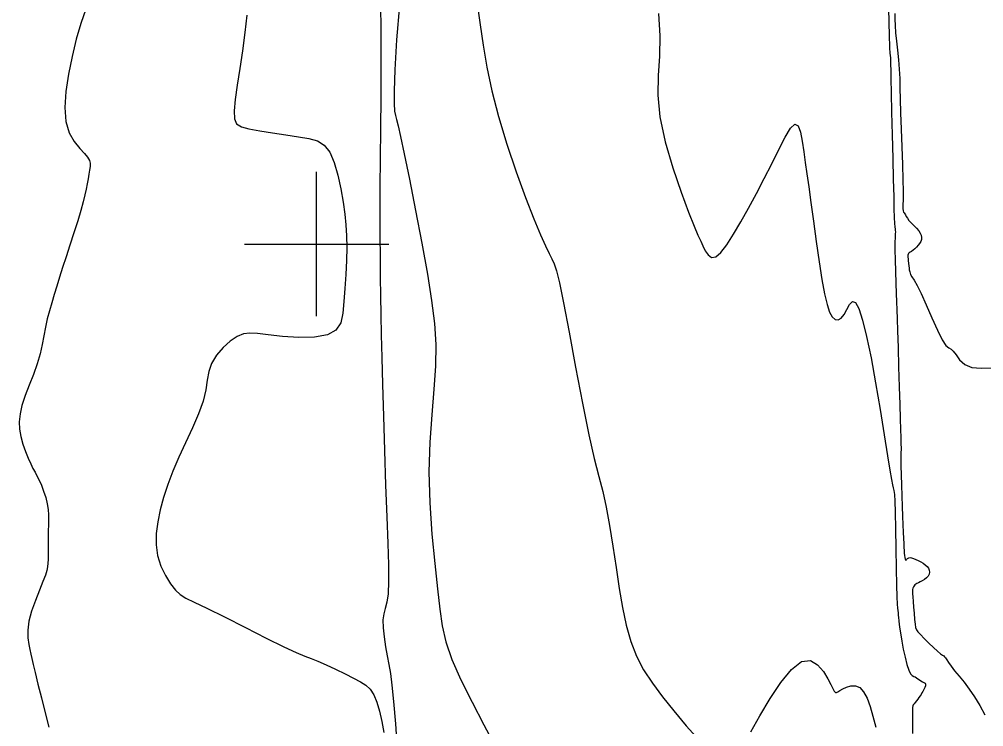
# Model space of a CAD drawing. Extents: x 2566142 to 2571431, y 418755 to 421584.
# Drawn here: x 2569876.5 to 2570277, y 420799.6 to 421093.3 of the extents above; entities that cross this region are included whole.
import ezdxf

# ---------------------------------------------------------------- set-up
doc = ezdxf.new("R2010")
doc.units = 0
for name, color, linetype in [('Contour_ADS_Major', 7, 'Continuous'), ('Contour_ADS_Minor', 7, 'Continuous'), ('Contour_ADS_Tick', 7, 'Continuous')]:
    doc.layers.add(name, color=color, linetype=linetype)

# ---------------------------------------------------------------- blocks, each defined once
blk = doc.blocks.new('S890')
at = {"layer": 'Contour_ADS_Tick'}
for p, q in [((0, -0.5), (0, 0.5)), ((-0.5, 0), (0.5, 0))]:
    blk.add_line(p, q, dxfattribs=at)

msp = doc.modelspace()

# ---------------------------------------------------------------- linework, layer by layer
at = {"layer": 'Contour_ADS_Major'}
for points in [[(2570066.81, 421098.78), (2570067.91, 421090.91), (2570069.17, 421082.47), (2570070.72, 421073.4), (2570072.76, 421063.59), (2570075.48, 421052.94), (2570078.96, 421041.51), (2570082.88, 421030.01), (2570086.79, 421019.33), (2570090.28, 421010.38), (2570093, 421003.78), (2570095.03, 420999.21), (2570096.53, 420996.09), (2570097.67, 420993.85), (2570098.62, 420991.81), (2570099.6, 420988.88), (2570100.84, 420983.87), (2570102.54, 420975.6), (2570104.85, 420963.43), (2570107.57, 420948.87), (2570110.4, 420933.98), (2570113.05, 420920.84), (2570115.3, 420910.92), (2570117.19, 420903.49), (2570118.81, 420897.21), (2570120.28, 420890.77), (2570121.68, 420883.15), (2570123.04, 420874.62), (2570124.38, 420865.74), (2570125.71, 420857.06), (2570127.08, 420849.06), (2570128.61, 420841.75), (2570130.48, 420835.06), (2570132.84, 420828.9), (2570135.83, 420823.18), (2570139.44, 420817.66), (2570143.63, 420812.08), (2570148.36, 420806.19), (2570153.53, 420799.94), (2570158.89, 420794.1)], [(2570180.34, 420797.5), (2570184.14, 420804.17), (2570188.36, 420811.3), (2570192.84, 420818.02), (2570197.29, 420823.44), (2570201.44, 420826.66), (2570205.05, 420827.08), (2570208.08, 420825.37), (2570210.51, 420822.52), (2570212.35, 420819.49), (2570213.62, 420817.1), (2570214.45, 420815.42), (2570215, 420814.37), (2570215.43, 420813.86), (2570215.89, 420813.8), (2570216.49, 420814.08), (2570217.33, 420814.63), (2570218.49, 420815.34), (2570220.04, 420816.08), (2570221.85, 420816.61), (2570223.75, 420816.64), (2570225.57, 420815.88), (2570227.18, 420814.12), (2570228.6, 420811.44), (2570229.87, 420808), (2570231.05, 420803.96), (2570232.19, 420799.49)]]:
    msp.add_lwpolyline(points, dxfattribs=at)
at = {"layer": 'Contour_ADS_Minor'}
for points in [[(2570237.32, 421102.36), (2570237.62, 421092.49), (2570237.82, 421086.02), (2570237.92, 421082.44), (2570237.98, 421080.74), (2570238.03, 421079.93), (2570238.11, 421079.16), (2570238.2, 421078.26), (2570238.28, 421077.22), (2570238.35, 421076), (2570238.39, 421074.51), (2570238.42, 421072.22), (2570238.48, 421068.53), (2570238.6, 421062.81), (2570238.79, 421054.77), (2570239.03, 421045.28), (2570239.28, 421035.53), (2570239.5, 421026.71), (2570239.66, 421019.75), (2570239.78, 421014.61), (2570239.87, 421010.98), (2570239.98, 421008.57), (2570240.1, 421007.09), (2570240.22, 421006.21), (2570240.31, 421005.65), (2570240.35, 421005.08), (2570240.3, 421004.21), (2570240.22, 421002.82), (2570240.16, 421000.68), (2570240.15, 420997.57), (2570240.23, 420993.42), (2570240.38, 420988.64), (2570240.56, 420983.8), (2570240.74, 420979.47), (2570240.87, 420975.97), (2570240.98, 420972.73), (2570241.1, 420968.98), (2570241.25, 420963.9), (2570241.46, 420957.01), (2570241.7, 420948.97), (2570241.96, 420940.76), (2570242.19, 420933.35), (2570242.39, 420927.49), (2570242.53, 420923.06), (2570242.63, 420919.73), (2570242.69, 420917.17), (2570242.7, 420915.05), (2570242.68, 420913.02), (2570242.67, 420910.74), (2570242.69, 420907.88), (2570242.74, 420904.2), (2570242.84, 420899.94), (2570242.98, 420895.43), (2570243.14, 420891.01), (2570243.32, 420886.98), (2570243.5, 420883.41), (2570243.66, 420880.32), (2570243.8, 420877.74), (2570243.88, 420875.68), (2570243.94, 420874.04), (2570243.99, 420872.72), (2570244.06, 420871.62), (2570244.15, 420870.64), (2570244.28, 420869.82), (2570244.42, 420869.2), (2570244.58, 420868.84), (2570244.75, 420868.75), (2570244.93, 420868.88), (2570245.13, 420869.13), (2570245.37, 420869.41), (2570245.65, 420869.64), (2570246.01, 420869.79), (2570246.48, 420869.82), (2570247.11, 420869.72), (2570247.91, 420869.46), (2570248.85, 420869.08), (2570249.86, 420868.6), (2570250.88, 420868.06), (2570251.86, 420867.48), (2570252.74, 420866.86), (2570253.5, 420866.19), (2570254.07, 420865.44), (2570254.42, 420864.63), (2570254.54, 420863.77), (2570254.4, 420862.91), (2570253.98, 420862.1), (2570253.29, 420861.36), (2570252.43, 420860.71), (2570251.51, 420860.15), (2570250.64, 420859.7), (2570249.92, 420859.33), (2570249.34, 420859.04), (2570248.87, 420858.76), (2570248.47, 420858.47)], [(2569904.14, 421097.44), (2569902.05, 421091.58), (2569900.18, 421084.96), (2569898.49, 421077.85), (2569897, 421070.53), (2569895.91, 421063.34), (2569895.45, 421056.66), (2569895.87, 421050.83), (2569897.29, 421046.14), (2569899.36, 421042.49), (2569901.62, 421039.71), (2569903.59, 421037.6), (2569904.92, 421036), (2569905.65, 421034.7), (2569905.94, 421033.5), (2569905.93, 421032.22), (2569905.74, 421030.7), (2569905.46, 421028.95), (2569905.1, 421027.02), (2569904.71, 421024.98), (2569904.31, 421022.83), (2569903.81, 421020.41), (2569903.13, 421017.51), (2569902.14, 421013.93), (2569900.81, 421009.55), (2569899.22, 421004.65), (2569897.55, 420999.56), (2569895.94, 420994.66), (2569894.52, 420990.23), (2569893.26, 420986.22), (2569892.12, 420982.53), (2569891.06, 420979.04), (2569890.04, 420975.63), (2569889.07, 420972.27), (2569888.18, 420968.89), (2569887.39, 420965.46), (2569886.71, 420961.93), (2569886.01, 420958.25), (2569885.15, 420954.37), (2569883.98, 420950.25), (2569882.42, 420945.88), (2569880.68, 420941.43), (2569879, 420937.08), (2569877.65, 420933.03)], [(2570026.59, 421100.19), (2570026.69, 421087.81), (2570026.7, 421074.48), (2570026.63, 421060.94), (2570026.51, 421047.83), (2570026.38, 421035.38), (2570026.27, 421023.74), (2570026.22, 421013.04), (2570026.25, 421003.37), (2570026.34, 420994.54), (2570026.46, 420986.3), (2570026.6, 420978.43), (2570026.73, 420970.61), (2570026.87, 420962.29), (2570027.06, 420952.87), (2570027.34, 420941.73), (2570027.73, 420928.57), (2570028.19, 420914.25), (2570028.68, 420899.93), (2570029.15, 420886.78), (2570029.57, 420875.74), (2570029.85, 420866.85), (2570029.93, 420859.94), (2570029.72, 420854.84), (2570029.21, 420851.29), (2570028.55, 420848.72), (2570027.94, 420846.51), (2570027.58, 420844), (2570027.64, 420840.72), (2570028.02, 420836.88), (2570028.62, 420832.85), (2570029.3, 420829.01), (2570029.98, 420825.51), (2570030.64, 420821.74), (2570031.31, 420816.86), (2570032.01, 420810.03), (2570032.75, 420800.79), (2570033.48, 420790.16)], [(2570034.37, 421099.14), (2570033.21, 421084.72), (2570032.51, 421072.27), (2570032.2, 421063.61), (2570032.19, 421058.27), (2570032.41, 421055.2), (2570032.76, 421053.33), (2570033.2, 421051.62), (2570033.86, 421049.06), (2570034.88, 421044.68), (2570036.44, 421037.47), (2570038.61, 421026.86), (2570041.14, 421013.96), (2570043.72, 421000.31), (2570046.03, 420987.44), (2570047.79, 420976.48), (2570048.95, 420967.02), (2570049.49, 420958.24), (2570049.4, 420949.35), (2570048.74, 420939.68), (2570047.81, 420929.11), (2570046.98, 420917.68), (2570046.63, 420905.42), (2570047, 420892.5), (2570047.93, 420879.57), (2570049.1, 420867.44), (2570050.23, 420856.91), (2570051.14, 420848.48), (2570052.15, 420841.44), (2570053.69, 420834.81), (2570056.21, 420827.59), (2570059.97, 420819.08), (2570064.58, 420809.77), (2570069.47, 420800.42), (2570074.08, 420791.82)], [(2569971.1, 421094.95), (2569970.14, 421087.75), (2569969.2, 421080.22), (2569968.13, 421072.82), (2569967.07, 421065.96), (2569966.2, 421059.97), (2569965.74, 421055.24), (2569965.87, 421051.98), (2569966.81, 421049.92), (2569968.76, 421048.64), (2569971.93, 421047.76), (2569976.4, 421046.92), (2569981.71, 421046.08), (2569987.25, 421045.28), (2569992.44, 421044.55), (2569996.79, 421043.84), (2570000.32, 421042.81), (2570003.18, 421041.04), (2570005.48, 421038.14), (2570007.37, 421033.84), (2570008.89, 421028.56), (2570010.1, 421022.87), (2570011.03, 421017.36), (2570011.73, 421012.44), (2570012.21, 421007.91), (2570012.47, 421003.4), (2570012.53, 420998.55), (2570012.38, 420993.11), (2570012.1, 420987.32), (2570011.74, 420981.53), (2570011.36, 420976.09), (2570010.94, 420971.31), (2570010.02, 420967.34), (2570008.06, 420964.3), (2570004.53, 420962.29), (2569999.13, 420961.35), (2569992.58, 420961.24), (2569985.85, 420961.65), (2569979.91, 420962.27), (2569975.47, 420962.8), (2569972.22, 420963.01), (2569969.61, 420962.69), (2569967.06, 420961.62), (2569964.18, 420959.66), (2569961.19, 420956.98), (2569958.47, 420953.82), (2569956.4, 420950.45), (2569955.21, 420947.03), (2569954.56, 420943.42), (2569953.94, 420939.42), (2569952.86, 420934.82), (2569950.95, 420929.49), (2569948.41, 420923.63), (2569945.58, 420917.53), (2569942.78, 420911.47), (2569940.31, 420905.67), (2569938.21, 420900.14), (2569936.46, 420894.84), (2569935.06, 420889.71), (2569934.01, 420884.72), (2569933.41, 420879.87), (2569933.37, 420875.17), (2569934, 420870.63), (2569935.35, 420866.3), (2569937.21, 420862.35), (2569939.32, 420858.95), (2569941.4, 420856.32), (2569943.35, 420854.5), (2569945.7, 420853.04), (2569949.14, 420851.36), (2569954.38, 420848.87), (2569961.79, 420845.18), (2569970.43, 420840.81)], [(2570141.98, 421095.64), (2570142.55, 421086.35), (2570142.35, 421077.95), (2570141.86, 421069.98), (2570141.7, 421061.8), (2570142.52, 421052.74), (2570144.73, 421042.42), (2570147.9, 421031.66), (2570151.38, 421021.55), (2570154.52, 421013.19), (2570156.82, 421007.37), (2570158.39, 421003.62), (2570159.51, 421001.17), (2570160.45, 420999.23), (2570161.44, 420997.23), (2570162.6, 420995.48), (2570164.01, 420994.45), (2570165.76, 420994.66), (2570167.89, 420996.47), (2570170.38, 420999.7), (2570173.17, 421004.06), (2570176.2, 421009.23), (2570179.41, 421014.93), (2570182.69, 421020.96), (2570185.94, 421027.15), (2570189.07, 421033.32), (2570191.97, 421039.22), (2570194.58, 421044.33), (2570196.83, 421048.03), (2570198.64, 421049.75), (2570199.99, 421049.07), (2570200.97, 421046.49), (2570201.71, 421042.66), (2570202.32, 421038.28), (2570202.94, 421033.84), (2570203.6, 421029.12), (2570204.36, 421023.72), (2570205.25, 421017.23), (2570206.31, 421009.47), (2570207.48, 421001.01), (2570208.69, 420992.65), (2570209.87, 420985.2), (2570210.97, 420979.28), (2570212.02, 420974.85), (2570213.07, 420971.74), (2570214.17, 420969.75), (2570215.37, 420968.72), (2570216.62, 420968.57), (2570217.87, 420969.25), (2570219.08, 420970.71), (2570220.22, 420972.79), (2570221.34, 420974.84), (2570222.49, 420976.07), (2570223.75, 420975.73), (2570225.17, 420973.19), (2570226.74, 420968.42), (2570228.44, 420961.58), (2570230.25, 420952.79), (2570232.14, 420942.37), (2570233.98, 420931.32), (2570235.66, 420920.85), (2570237.04, 420912.13), (2570238.03, 420906.06), (2570238.69, 420902.25), (2570239.13, 420900.03), (2570239.44, 420898.72), (2570239.71, 420897.62), (2570239.96, 420896.05), (2570240.17, 420893.29), (2570240.34, 420888.66), (2570240.47, 420881.78), (2570240.57, 420873.59), (2570240.66, 420865.35), (2570240.77, 420858.34), (2570240.9, 420853.5), (2570241.05, 420850.53), (2570241.21, 420848.84), (2570241.35, 420847.8), (2570241.47, 420846.9), (2570241.58, 420845.96), (2570241.69, 420844.9), (2570241.83, 420843.62), (2570242, 420842.06), (2570242.24, 420840.14), (2570242.58, 420837.83), (2570243.04, 420835.07), (2570243.65, 420831.88)], [(2570240.1, 421095.7), (2570240.15, 421093.27), (2570240.26, 421090.64), (2570240.48, 421087.66), (2570240.82, 421084.21), (2570241.23, 421080.41), (2570241.64, 421076.45), (2570241.97, 421072.52), (2570242.16, 421068.7), (2570242.28, 421064.69), (2570242.37, 421060.09), (2570242.52, 421054.49), (2570242.76, 421047.69), (2570243.05, 421040.28), (2570243.33, 421033.02), (2570243.52, 421026.68), (2570243.58, 421021.87), (2570243.56, 421018.47), (2570243.51, 421016.19), (2570243.51, 421014.73), (2570243.61, 421013.82), (2570243.78, 421013.27), (2570244.02, 421012.91), (2570244.27, 421012.56), (2570244.53, 421012.08), (2570244.87, 421011.45), (2570245.34, 421010.68), (2570246.02, 421009.78), (2570246.95, 421008.77), (2570248.03, 421007.69), (2570249.11, 421006.59), (2570250.04, 421005.53), (2570250.72, 421004.53), (2570251.13, 421003.6), (2570251.28, 421002.72), (2570251.19, 421001.87), (2570250.88, 421001.04), (2570250.4, 421000.24), (2570249.79, 420999.46), (2570249.11, 420998.73), (2570248.39, 420998.05), (2570247.69, 420997.45), (2570247.05, 420996.95), (2570246.51, 420996.57), (2570246.1, 420996.32), (2570245.82, 420996.11), (2570245.65, 420995.82), (2570245.57, 420995.34), (2570245.56, 420994.61), (2570245.61, 420993.72), (2570245.68, 420992.84), (2570245.76, 420992.12)], [(2570245.76, 420992.12), (2570245.83, 420991.67), (2570245.89, 420991.39), (2570245.94, 420991.13), (2570245.99, 420990.75), (2570246.03, 420990.14), (2570246.13, 420989.32), (2570246.33, 420988.38), (2570246.69, 420987.39), (2570247.26, 420986.34), (2570248.12, 420984.92), (2570249.35, 420982.73), (2570251.01, 420979.39), (2570253.12, 420974.71), (2570255.48, 420969.36), (2570257.81, 420964.24), (2570259.84, 420960.22), (2570261.37, 420957.92), (2570262.53, 420956.87), (2570263.48, 420956.32), (2570264.43, 420955.52), (2570265.55, 420953.95), (2570267.06, 420951.94), (2570269.17, 420950.03), (2570272.09, 420948.77), (2570275.95, 420948.47), (2570280.58, 420948.55)], [(2569877.65, 420933.03), (2569876.84, 420929.44), (2569876.54, 420926.19), (2569876.69, 420923.13), (2569877.23, 420920.09), (2569878.07, 420916.98), (2569879.11, 420913.92), (2569880.22, 420911.09), (2569881.29, 420908.68), (2569882.22, 420906.79), (2569883.07, 420905.24), (2569883.88, 420903.73), (2569884.75, 420901.99), (2569885.7, 420899.83), (2569886.66, 420897.35), (2569887.52, 420894.73), (2569888.18, 420892.16), (2569888.56, 420889.77), (2569888.71, 420887.54), (2569888.72, 420885.39), (2569888.66, 420883.23), (2569888.6, 420881.03), (2569888.55, 420878.79), (2569888.51, 420876.59), (2569888.5, 420874.48), (2569888.5, 420872.5), (2569888.51, 420870.66), (2569888.49, 420868.98), (2569888.44, 420867.45), (2569888.31, 420866.04), (2569888, 420864.49), (2569887.39, 420862.53), (2569886.37, 420859.84), (2569884.89, 420856.25), (2569883.21, 420852.05), (2569881.63, 420847.63), (2569880.49, 420843.39), (2569880.02, 420839.67), (2569880.09, 420836.49), (2569880.47, 420833.82), (2569880.96, 420831.63), (2569881.38, 420829.8), (2569881.8, 420827.93), (2569882.35, 420825.51), (2569883.16, 420822.07), (2569884.31, 420817.3), (2569885.71, 420811.57), (2569887.24, 420805.44), (2569888.77, 420799.47)], [(2570248.47, 420858.47), (2570248.13, 420858.12), (2570247.85, 420857.71), (2570247.64, 420857.2), (2570247.51, 420856.59), (2570247.46, 420855.83), (2570247.49, 420854.83), (2570247.58, 420853.48), (2570247.73, 420851.65), (2570247.92, 420849.29), (2570248.13, 420846.7), (2570248.35, 420844.19), (2570248.56, 420842.14), (2570248.76, 420840.75), (2570249.1, 420839.81), (2570249.72, 420838.95), (2570250.78, 420837.84), (2570252.38, 420836.24), (2570254.29, 420834.34), (2570256.23, 420832.46), (2570257.91, 420830.92), (2570259.12, 420829.94), (2570259.92, 420829.39), (2570260.45, 420829.05), (2570260.83, 420828.7), (2570261.21, 420828.16), (2570261.7, 420827.34), (2570262.42, 420826.22), (2570263.49, 420824.74), (2570264.98, 420822.88), (2570266.82, 420820.65), (2570268.88, 420818.07), (2570271.04, 420815.17), (2570273.2, 420811.96), (2570275.37, 420808.42), (2570277.57, 420804.54)], [(2569970.43, 420840.81), (2569979.05, 420836.45), (2569986.41, 420832.82), (2569991.59, 420830.43), (2569995.11, 420828.97), (2569997.81, 420827.95), (2570000.55, 420826.86), (2570003.98, 420825.34), (2570007.87, 420823.49), (2570011.82, 420821.56), (2570015.39, 420819.78), (2570018.25, 420818.3), (2570020.48, 420816.87), (2570022.25, 420815.19), (2570023.71, 420812.91), (2570025.01, 420809.8), (2570026.15, 420806.01), (2570027.13, 420801.73), (2570027.92, 420797.21)], [(2570243.65, 420831.88), (2570244.36, 420828.56), (2570245.13, 420825.51), (2570245.9, 420823.11), (2570246.64, 420821.63), (2570247.33, 420820.87), (2570247.98, 420820.53), (2570248.6, 420820.31), (2570249.18, 420819.97), (2570249.75, 420819.52), (2570250.32, 420819.05), (2570250.93, 420818.62), (2570251.58, 420818.3), (2570252.19, 420818.03), (2570252.67, 420817.71), (2570252.92, 420817.27), (2570252.88, 420816.64), (2570252.63, 420815.89), (2570252.23, 420815.08), (2570251.8, 420814.31), (2570251.4, 420813.63), (2570251.01, 420813), (2570250.61, 420812.39), (2570250.16, 420811.75), (2570249.65, 420811.03), (2570249.1, 420810.3), (2570248.58, 420809.63), (2570248.14, 420809.08), (2570247.82, 420808.68), (2570247.62, 420808.26), (2570247.5, 420807.6), (2570247.44, 420806.47), (2570247.44, 420804.71), (2570247.45, 420802.41), (2570247.46, 420799.71), (2570247.46, 420796.75)]]:
    msp.add_lwpolyline(points, dxfattribs=at)

# ---------------------------------------------------------------- block references
at = {"layer": 'Contour_ADS_Tick', "xscale": 60, "yscale": 60}
msp.add_blockref('S890', (2570000, 421000), dxfattribs=at)

doc.saveas('drawing.dxf')
